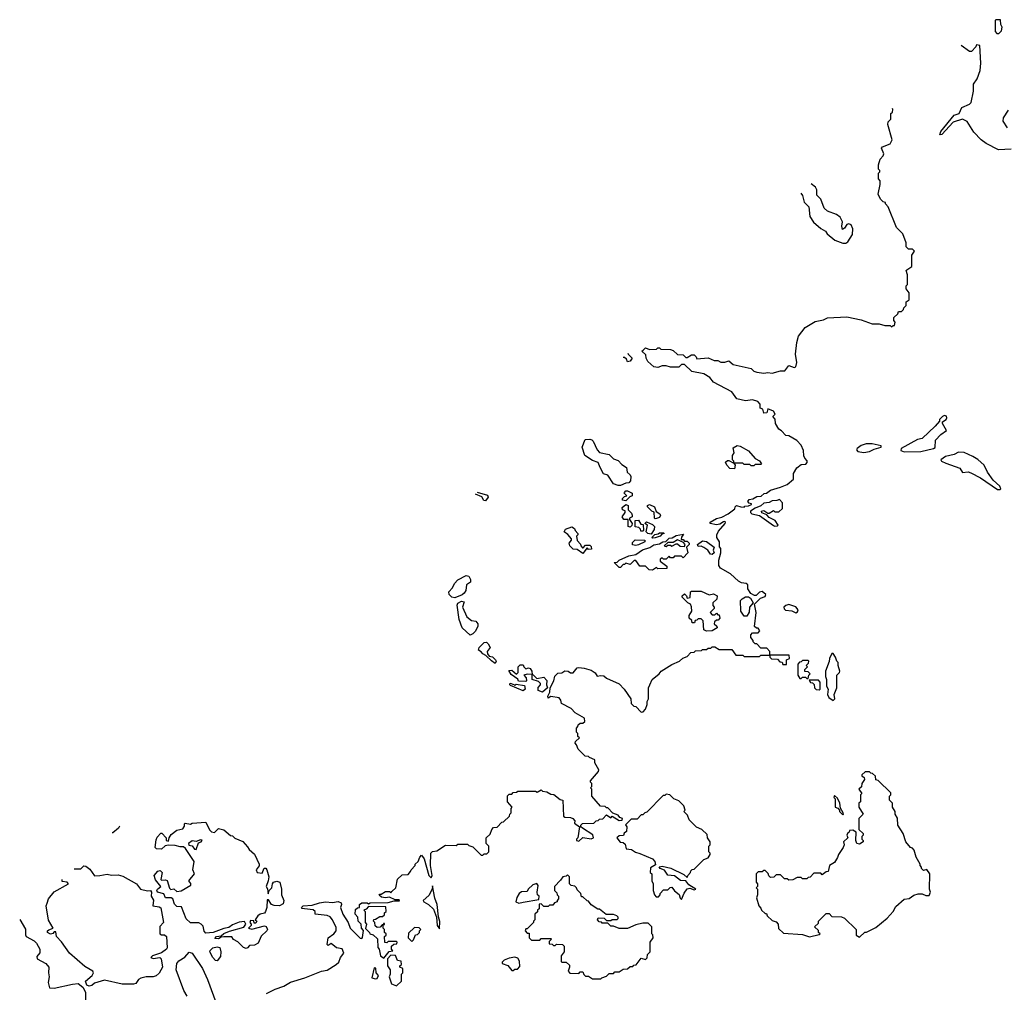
# Model space of a CAD drawing. Extents: x 1861455 to 2058065, y 200073 to 437907.
# Tile 481 of 574: x 1944666 to 1951745, y 395934 to 402930. Entities that reach past the tile are written whole.
import ezdxf

# ---------------------------------------------------------------- set-up
doc = ezdxf.new("R2010")
doc.units = 0

msp = doc.modelspace()

# ---------------------------------------------------------------- linework, layer by layer
at = {"layer": '0CON05XD'}
for points in [[(1951705, 402830), (1951725, 402850), (1951730, 402875), (1951720, 402895), (1951718.3, 402928.3), (1951685, 402930), (1951680, 402925), (1951680, 402845), (1951691.7, 402831.7), (1951705, 402830)], [(1951795, 401998.1), (1951702.7, 401992.7), (1951615, 402038.5), (1951578.9, 402065), (1951525, 402121.4), (1951477.2, 402197.2), (1951445, 402214.3), (1951377.1, 402192.9), (1951295, 402104), (1951282, 402102), (1951288, 402125), (1951385, 402244.2), (1951420, 402255), (1951440.5, 402299.5), (1951495, 402322.5), (1951505.6, 402334.4), (1951523.3, 402416.7), (1951523.3, 402465), (1951550, 402505), (1951572.5, 402565), (1951576.7, 402616.7), (1951570, 402745), (1951545, 402750), (1951540, 402735), (1951508.3, 402701.7), (1951495, 402700), (1951433.9, 402744.8)], [(1949196.7, 398145), (1949212.5, 398185), (1949262.5, 398225), (1949277.5, 398245), (1949355, 398292.5), (1949410, 398315), (1949433, 398337), (1949465, 398350), (1949491.7, 398378.3), (1949515, 398380), (1949525, 398390), (1949567.5, 398392.5), (1949575, 398400), (1949605, 398400), (1949615, 398410), (1949635, 398410), (1949645, 398420), (1949665, 398420), (1949695, 398400), (1949785, 398400), (1949815, 398360), (1949865, 398360), (1949875, 398350), (1949985, 398350), (1949995, 398360), (1950060, 398360), (1950060, 398345), (1950071.7, 398331.7), (1950115, 398330), (1950131.7, 398311.7), (1950148.3, 398308.3), (1950151.7, 398291.7), (1950178.3, 398291.7), (1950180, 398325), (1950200, 398335), (1950198.3, 398358.3), (1950060, 398360), (1950060, 398385), (1950038.3, 398408.3), (1949995, 398410), (1949965, 398440), (1949955, 398440), (1949940, 398455), (1949940, 398465), (1949922.5, 398485), (1949922.5, 398505), (1949935, 398520), (1949975, 398520), (1949987.5, 398535), (1949975, 398552.5), (1949963, 398553), (1949950, 398565), (1949960, 398665), (1949950, 398725), (1949991.7, 398768.3), (1950025, 398780), (1950030, 398795), (1950005, 398817.5), (1949985, 398812.5), (1949961.7, 398788.3), (1949948.3, 398788.3), (1949923, 398803), (1949900, 398835), (1949900, 398865), (1949890, 398875), (1949855, 398880), (1949835, 398890), (1949777.5, 398945), (1949703.6, 398983.6), (1949693, 399003), (1949693, 399043), (1949707.5, 399095), (1949707.5, 399125), (1949698.3, 399138.3), (1949697.5, 399175), (1949677.5, 399205), (1949677.5, 399225), (1949689.3, 399250.7), (1949737.5, 399305), (1949740, 399315), (1949735, 399320), (1949725, 399317.5), (1949698.8, 399301.2), (1949675, 399296.7), (1949630, 399305), (1949630, 399315), (1949675, 399342.5), (1949715, 399352.5), (1949760, 399375), (1949808.3, 399411.7), (1949810, 399425), (1949820, 399435), (1949850, 399425), (1949875, 399422.5), (1949880, 399430), (1949905, 399432.5), (1949927, 399443), (1949928.3, 399448.3), (1949911.7, 399451.7), (1949900, 399465), (1949911.7, 399478.3), (1949937, 399483), (1949965, 399501.2), (1949996.2, 399503.8), (1950019.3, 399520.7), (1950036.1, 399523.9), (1950065, 399546.7), (1950135, 399566.2), (1950182.7, 399587.3), (1950230, 399625), (1950230, 399665), (1950253.6, 399706.4), (1950285, 399730), (1950317, 399733), (1950327.5, 399745), (1950327.5, 399757.5), (1950310, 399775), (1950303, 399793), (1950301.7, 399831.7), (1950285, 399870), (1950253, 399903), (1950195, 399937.5), (1950175, 399940), (1950143, 399973), (1950123.6, 399983.6), (1950100, 400025), (1950097, 400057), (1950080, 400075), (1950096.7, 400093.3), (1950086.7, 400115), (1950045, 400130), (1950038.3, 400101.7), (1950015, 400100), (1950008.3, 400128.3), (1949990, 400135), (1949990, 400165), (1949973.6, 400183.6), (1949935, 400196.7), (1949885, 400187.5), (1949823, 400203), (1949785, 400252.5), (1949655, 400322.5), (1949627.5, 400355), (1949585, 400383.3), (1949499.3, 400399.3), (1949445, 400450), (1949425, 400450), (1949405, 400430), (1949345, 400430), (1949315, 400440), (1949285, 400440), (1949255, 400427.5), (1949225, 400432.5), (1949181.7, 400471.7), (1949170, 400495), (1949168.3, 400518.3), (1949140, 400545), (1949148.3, 400551.7), (1949165, 400570), (1949195, 400557.5), (1949245, 400560), (1949255, 400570), (1949265, 400570), (1949275, 400560), (1949345, 400557.5), (1949365, 400550), (1949395, 400522.5), (1949435, 400520), (1949455, 400500), (1949465, 400500), (1949495, 400520), (1949515, 400520), (1949530, 400505), (1949535, 400490), (1949615, 400497.5), (1949658.3, 400478.3), (1949685, 400477.5), (1949706.4, 400466.4), (1949735, 400466.2), (1949765, 400476), (1949795, 400448.8), (1949925, 400420), (1949945, 400401.2), (1949965, 400393.8), (1950015, 400386.7), (1950045, 400392.5), (1950075, 400387.5), (1950135, 400403.3), (1950167, 400403), (1950195, 400442.5), (1950235, 400427.5), (1950247, 400433), (1950253.8, 400465), (1950243.3, 400525), (1950252.3, 400607.7), (1950266.4, 400653.6), (1950313.3, 400715), (1950385, 400760), (1950445, 400772), (1950475, 400786), (1950613.6, 400793.6), (1950715, 400771.2), (1950795, 400743.3), (1950845, 400742.5), (1950885, 400730), (1950925, 400730), (1950935, 400720), (1950945, 400730), (1950955, 400730), (1950960, 400755), (1950950, 400765), (1950951.7, 400788.3), (1950980, 400815), (1950985, 400830), (1951005, 400830), (1951020, 400845), (1951021.7, 400858.3), (1951040, 400875), (1951040, 400900), (1951060, 400915), (1951060, 400965), (1951040, 400995), (1951040, 401015), (1951050, 401025), (1951050, 401095), (1951040, 401125), (1951045, 401130), (1951080, 401155), (1951080, 401235), (1951100, 401265), (1951085, 401280), (1951055, 401280), (1951040, 401295), (1951040, 401325), (1951015, 401390), (1950970, 401435), (1950910, 401585), (1950890, 401605), (1950890, 401615), (1950875, 401620), (1950855, 401640), (1950837.5, 401675), (1950852.5, 401745), (1950851.7, 401771.7), (1950840, 401785), (1950840, 401825), (1950850, 401835), (1950850, 401845), (1950840, 401855), (1950840, 401885), (1950853, 401927), (1950875, 401950), (1950880, 401965), (1950863, 402007), (1950870, 402015), (1950925, 402036.7), (1950938, 402065), (1950907.5, 402175), (1950910, 402195), (1950930, 402215), (1950930, 402255), (1950940, 402265), (1950942.5, 402285), (1950942.1, 402290.3)], [(1951771.7, 402278.3), (1951736.7, 402225), (1951735, 402200), (1951765, 402151.2)], [(1950282.9, 401681), (1950293.3, 401665), (1950306.4, 401616.4), (1950340, 401585), (1950347.5, 401515), (1950373.9, 401473.9), (1950425, 401427.5), (1950459.3, 401409.3), (1950470.7, 401390.7), (1950527.5, 401345), (1950585, 401322.5), (1950605, 401322.5), (1950619.1, 401330.9), (1950654.4, 401385), (1950656.9, 401425), (1950645, 401453.8), (1950627.7, 401462.3), (1950612.9, 401457.1), (1950595, 401430), (1950581.7, 401421.7), (1950577.5, 401445), (1950582, 401475), (1950565, 401510), (1950537.9, 401527.9), (1950473, 401553), (1950450, 401575), (1950425, 401640), (1950397.5, 401667.5), (1950396.4, 401706.4), (1950386.7, 401725), (1950357, 401749.6)], [(1949038.1, 400530.5), (1949040, 400525), (1949070, 400495), (1949055, 400472.5), (1949035, 400470), (1949028.3, 400488.3), (1949015, 400500), (1949005, 400500)], [(1951025, 399822), (1951145, 399824.2), (1951235.7, 399844.3), (1951247.3, 399852.7), (1951250, 399905), (1951287.5, 399945), (1951330, 399975), (1951300, 400025), (1951301.7, 400038.3), (1951327.5, 400055), (1951332.5, 400065), (1951328.3, 400078.3), (1951315, 400082.5), (1951300, 400075), (1951280, 400055), (1951278.3, 400041.7), (1951247.5, 400005), (1951155, 399917.5), (1951120.5, 399909.5), (1951003.3, 399845), (1951000, 399830), (1951025, 399822)], [(1948968.3, 399578.3), (1948935, 399592.5), (1948895, 399652.5), (1948863.6, 399663.6), (1948838.3, 399708.3), (1948825.9, 399745.9), (1948785, 399760), (1948730, 399795), (1948710, 399855), (1948730.7, 399909.3), (1948765, 399913.3), (1948778.8, 399908.8), (1948788.8, 399898.8), (1948817.5, 399835), (1948835, 399817.5), (1948905, 399803.3), (1948935, 399770), (1948968.3, 399758.3), (1948995, 399730), (1949028.3, 399708.3), (1949033.8, 399675), (1949055.9, 399655.9), (1949060, 399645), (1949056.4, 399613.6), (1949045, 399597.5), (1949025, 399596.7), (1948985, 399580), (1948968.3, 399578.3)], [(1949945, 399720), (1949925, 399720), (1949915, 399730), (1949875, 399730), (1949865, 399740), (1949800, 399740), (1949800, 399755), (1949790, 399765), (1949790, 399795), (1949802.5, 399815), (1949795, 399850), (1949825, 399867.5), (1949845, 399862.5), (1949905, 399827.5), (1949953.3, 399773.3), (1949985, 399757.5), (1950000, 399735), (1949995, 399730), (1949955, 399730), (1949945, 399720)], [(1950736.1, 399816.1), (1950775, 399822.9), (1950808.9, 399841.1), (1950860, 399855), (1950860, 399865), (1950795, 399880), (1950751.7, 399878.3), (1950715, 399866.7), (1950687.5, 399845), (1950683.3, 399835), (1950692.5, 399825), (1950736.1, 399816.1)], [(1951715, 399550), (1951720, 399555), (1951713.3, 399575), (1951665, 399617.5), (1951623.8, 399675), (1951600, 399725), (1951555.8, 399765.8), (1951517.9, 399787.9), (1951456.8, 399816.8), (1951415, 399819.2), (1951385, 399803.3), (1951321.3, 399788.7), (1951287.5, 399765), (1951293.3, 399755), (1951325, 399740), (1951424.2, 399704.2), (1951445, 399673.3), (1951485, 399678.8), (1951505, 399671.2), (1951574.1, 399634.1), (1951695, 399551.2), (1951715, 399550)], [(1949805, 399700), (1949771.7, 399701.7), (1949750, 399725), (1949741.7, 399748.3), (1949755, 399760), (1949765, 399760), (1949800, 399740), (1949810, 399725), (1949805, 399700)], [(1949025, 399470), (1949000, 399475), (1949000, 399485), (1949015, 399500), (1949030, 399505), (1949013, 399523), (1949015, 399530), (1949025, 399540), (1949035, 399540), (1949070, 399525), (1949070, 399505), (1949051.7, 399498.3), (1949025, 399470)], [(1947955.7, 399530.2), (1948028.8, 399508.8), (1948033.8, 399495), (1948015, 399468), (1948001.9, 399471.9), (1947987.5, 399497.5), (1947942.6, 399518.1)], [(1950095, 399287.5), (1950115, 399290), (1950120, 399295), (1950096.7, 399326.7), (1950055, 399350), (1950038.3, 399368.3), (1950001.7, 399381.7), (1950000, 399395), (1950015, 399400), (1950045, 399380), (1950055, 399380), (1950085, 399400), (1950095, 399390), (1950125, 399390), (1950150, 399415), (1950150, 399455), (1950128.3, 399478.3), (1950109.3, 399470.7), (1950075, 399468.8), (1950055, 399458), (1950015, 399453.3), (1949995, 399432.5), (1949953.3, 399416.7), (1949920, 399395), (1949920, 399385), (1949930, 399375), (1949985, 399362.5), (1950085, 399292.5), (1950095, 399287.5)], [(1949055, 399280), (1949040, 399285), (1949040, 399335), (1949010, 399335), (1948997.5, 399355), (1949020, 399385), (1949018.3, 399398.3), (1949000, 399405), (1948998.3, 399421.7), (1949025, 399442.5), (1949040, 399435), (1949040, 399405), (1949065, 399380), (1949070, 399365), (1949070, 399355), (1949050, 399345), (1949050, 399335), (1949070, 399305), (1949068.3, 399291.7), (1949055, 399280)], [(1949235, 399340), (1949230, 399345), (1949228.3, 399388.3), (1949210, 399395), (1949180, 399425), (1949180, 399435), (1949195, 399442.5), (1949230, 399425), (1949241.7, 399391.7), (1949267.5, 399375), (1949272.5, 399365), (1949265, 399350), (1949245, 399342.5), (1949235, 399340)], [(1949145, 399250), (1949131.7, 399251.7), (1949130, 399265), (1949118.3, 399278.3), (1949091.7, 399281.7), (1949091.7, 399328.3), (1949115, 399330), (1949131.7, 399301.7), (1949148.3, 399298.3), (1949150, 399255), (1949145, 399250)], [(1948715, 399090), (1948675, 399120), (1948645, 399122.5), (1948622.5, 399145), (1948617.5, 399165), (1948632.5, 399185), (1948632.5, 399195), (1948606, 399226), (1948580, 399245), (1948590, 399265), (1948635, 399282.5), (1948655, 399270), (1948660, 399255), (1948680, 399235), (1948680, 399225), (1948670, 399215), (1948673, 399183), (1948698.3, 399158.3), (1948700, 399145), (1948711.7, 399131.7), (1948718.3, 399131.7), (1948735, 399150), (1948765, 399150), (1948775, 399140), (1948778.3, 399121.7), (1948755, 399120), (1948745, 399130), (1948715, 399090)], [(1949205, 399230), (1949183, 399233), (1949170, 399245), (1949180, 399295), (1949160, 399305), (1949173, 399317), (1949215, 399300), (1949230, 399285), (1949227, 399263), (1949205, 399230)], [(1949215, 398970), (1949191.7, 398971.7), (1949165, 399000), (1949125, 399000), (1949095, 399040), (1949085, 399040), (1949055, 399010), (1949025, 399020), (1949015, 399010), (1949005, 399010), (1948985, 398990), (1948975, 398990), (1948940, 399025), (1948961.7, 399028.3), (1948975, 399042.5), (1949045, 399073.3), (1949095, 399082.5), (1949144.1, 399115.9), (1949197, 399133), (1949226.4, 399153.6), (1949265, 399160), (1949290, 399175), (1949312.5, 399177.5), (1949335, 399200), (1949357, 399203), (1949385, 399220), (1949438.3, 399228.3), (1949423, 399207), (1949421.7, 399191.7), (1949435, 399190), (1949445, 399180), (1949465, 399180), (1949480, 399165), (1949480, 399155), (1949460, 399135), (1949470, 399095), (1949435, 399060), (1949425, 399070), (1949375, 399070), (1949365, 399060), (1949345, 399060), (1949335, 399070), (1949315, 399050), (1949295, 399050), (1949285, 399060), (1949271.7, 399048.3), (1949270, 399035), (1949318.3, 398998.3), (1949318.3, 398981.7), (1949255, 398980), (1949245, 398990), (1949215, 398970)], [(1949095, 399146.7), (1949071.7, 399151.7), (1949071.7, 399168.3), (1949091.7, 399188.3), (1949160, 399185), (1949160, 399175), (1949115, 399153.3), (1949095, 399146.7)], [(1949215, 399200), (1949210, 399205), (1949232.5, 399227.5), (1949257.5, 399232.5), (1949265, 399240), (1949295, 399240), (1949300, 399235), (1949281.7, 399228.3), (1949270, 399215), (1949235, 399202.5), (1949215, 399200)], [(1949445, 399140), (1949450, 399155), (1949438.3, 399168.3), (1949395, 399187.5), (1949365, 399170), (1949325, 399170), (1949300, 399145), (1949315, 399140), (1949325, 399150), (1949345, 399150), (1949355, 399142.5), (1949385, 399160), (1949395, 399160), (1949415, 399142.5), (1949445, 399140)], [(1949645, 399083.3), (1949632.5, 399085), (1949613, 399113), (1949585, 399133.3), (1949565, 399142.5), (1949545, 399140), (1949540, 399155), (1949575, 399182.5), (1949605, 399177.5), (1949660, 399135), (1949652.5, 399115), (1949660, 399095), (1949645, 399083.3)], [(1947795, 398772.5), (1947773.3, 398775), (1947754, 398795), (1947752.5, 398815), (1947777.9, 398842.1), (1947791.5, 398875), (1947815, 398901.1), (1947875, 398932.9), (1947895, 398927.5), (1947906.4, 398903.6), (1947907.5, 398885), (1947877.5, 398865), (1947872.5, 398825), (1947862.5, 398805), (1947847, 398793), (1947795, 398772.5)], [(1949605, 398532.5), (1949585, 398540), (1949580, 398605), (1949565, 398620), (1949545, 398620), (1949535, 398610), (1949521.7, 398608.3), (1949518.3, 398591.7), (1949501.7, 398591.7), (1949498.3, 398608.3), (1949480, 398625), (1949480, 398645), (1949497.5, 398675), (1949497, 398707), (1949490, 398725), (1949470, 398735), (1949430, 398775), (1949430, 398785), (1949445, 398800), (1949460, 398785), (1949465, 398770), (1949487, 398773), (1949490, 398815), (1949495, 398820), (1949565, 398820), (1949623, 398793), (1949655, 398800), (1949680, 398785), (1949678.3, 398761.7), (1949650, 398735), (1949650, 398715), (1949660, 398705), (1949660, 398695), (1949630, 398665), (1949645, 398650), (1949665, 398650), (1949675, 398660), (1949685, 398650), (1949695, 398650), (1949700, 398625), (1949688.3, 398611.7), (1949675, 398610), (1949661.7, 398598.3), (1949660, 398585), (1949678.3, 398568.3), (1949680, 398555), (1949645, 398533.3), (1949605, 398532.5)], [(1949895, 398640), (1949875, 398640), (1949850, 398675), (1949848.3, 398751.7), (1949860, 398765), (1949885, 398777.5), (1949905, 398777.5), (1949919.3, 398769.3), (1949940, 398735), (1949912.5, 398705), (1949911.7, 398668.3), (1949895, 398640)], [(1947905, 398503.3), (1947846.4, 398556.4), (1947826.2, 398615), (1947811.7, 398718.3), (1947817, 398733), (1947843, 398747), (1947861.7, 398741.7), (1947850, 398705), (1947880, 398635), (1947915, 398607.5), (1947945, 398604), (1947958.9, 398585), (1947959.4, 398565), (1947940.4, 398529.6), (1947925, 398512), (1947905, 398503.3)], [(1950245, 398662.5), (1950258.3, 398671.7), (1950262.5, 398685), (1950247, 398707), (1950195, 398722.5), (1950173.3, 398716.7), (1950160, 398705), (1950161.7, 398691.7), (1950173, 398683), (1950217, 398677), (1950245, 398662.5)], [(1948085, 398300), (1948057, 398317), (1948017.5, 398357.5), (1947995, 398367.5), (1947983, 398383), (1947963.8, 398393.8), (1947968.8, 398415), (1948005, 398450), (1948021.7, 398451.7), (1948035, 398440), (1948047.5, 398415), (1948027.5, 398385), (1948028.3, 398368.3), (1948041.7, 398351.7), (1948065, 398346.7), (1948087.5, 398325), (1948092.5, 398315), (1948085, 398300)], [(1950515, 398032.5), (1950527.5, 398045), (1950522.5, 398075), (1950540, 398125), (1950540, 398215), (1950560, 398235), (1950562.5, 398245), (1950550, 398285), (1950550, 398305), (1950540, 398315), (1950532.5, 398345), (1950515, 398370), (1950505, 398370), (1950487.5, 398335), (1950487, 398313), (1950460, 398245), (1950460, 398205), (1950466.4, 398183.6), (1950467.5, 398135), (1950477.5, 398115), (1950473.3, 398075), (1950483.6, 398053.6), (1950515, 398032.5)], [(1946440, 395925), (1946503, 395957), (1946565, 395977.5), (1946613, 396007), (1946715, 396037.5), (1946835, 396086.2), (1946875.9, 396094.1), (1946942.5, 396135), (1946960.5, 396149.5), (1946972.9, 396185), (1946997.5, 396215), (1946985, 396245.8), (1946944, 396254), (1946905, 396285.8), (1946885, 396270), (1946876.7, 396276.7), (1946884.7, 396325.3), (1946925.4, 396354.6), (1946942.5, 396375), (1946940.8, 396400.8), (1946916.1, 396456.1), (1946897.3, 396477.3), (1946877, 396487), (1946790, 396495), (1946790, 396515), (1946777, 396527), (1946713.9, 396533.9), (1946697.5, 396537.5), (1946692.5, 396545), (1946705, 396556), (1946768.3, 396561.7), (1946821.7, 396578.3), (1946865, 396583.8), (1946915, 396580), (1946955, 396586.2), (1946977, 396577), (1946980, 396565), (1946973.3, 396545), (1946990, 396495), (1947027.5, 396435), (1947042.5, 396395), (1947115, 396322.5), (1947125, 396320), (1947131.7, 396328.3), (1947137.5, 396377.5), (1947123.8, 396395), (1947120, 396425), (1947099.2, 396445), (1947097.5, 396475), (1947078.6, 396495), (1947081.4, 396528.6), (1947095, 396542.5), (1947110, 396545), (1947110, 396565), (1947125, 396576.7), (1947165, 396577.5), (1947175, 396570), (1947185, 396577.5), (1947315, 396580), (1947358.3, 396591.7), (1947397, 396593), (1947395, 396600), (1947365, 396600), (1947325, 396617.5), (1947295, 396612.5), (1947268.3, 396618.3), (1947251.7, 396631.7), (1947255, 396640), (1947265, 396640), (1947295, 396660), (1947325, 396660), (1947335, 396650), (1947341.7, 396658.3), (1947370, 396685), (1947381.7, 396748.3), (1947415, 396780), (1947458.3, 396781.7), (1947477, 396803), (1947480, 396815), (1947510, 396845), (1947510, 396855), (1947530, 396875), (1947543, 396907), (1947555, 396920), (1947573.3, 396895), (1947608.8, 396775), (1947625, 396757.5), (1947631.2, 396775), (1947620, 396845), (1947622.5, 396935), (1947633, 396947), (1947665, 396952.5), (1947728.3, 396991.7), (1947805, 396990), (1947815, 397000), (1947885, 397000), (1947895, 396990), (1947925, 396980), (1947985, 396920), (1947995, 396920), (1948005, 396930), (1948025, 396930), (1948040, 396945), (1948040, 396985), (1948020, 397005), (1948020, 397045), (1948048.3, 397071.7), (1948060, 397105), (1948071.7, 397118.3), (1948098.3, 397121.7), (1948131.7, 397158.3), (1948145, 397160), (1948188.3, 397201.7), (1948190, 397215), (1948200, 397225), (1948200, 397255), (1948207.5, 397265), (1948173, 397303), (1948173, 397347), (1948185, 397360), (1948205, 397360), (1948215, 397370), (1948237, 397373), (1948248.3, 397381.7), (1948375, 397380), (1948387.5, 397372.5), (1948415, 397390), (1948425, 397380), (1948457, 397377), (1948485, 397360), (1948507, 397357), (1948551.7, 397321.7), (1948570, 397315), (1948575, 397200), (1948585, 397192.5), (1948625, 397191.2), (1948644.1, 397184.1), (1948656.4, 397166.4), (1948655, 397150), (1948690, 397125), (1948680, 397045), (1948670, 397035), (1948670, 397025), (1948685, 397020), (1948715, 397047.5), (1948775, 397036.7), (1948792.5, 397045), (1948786, 397066), (1948713.6, 397113.6), (1948700, 397125), (1948700, 397135), (1948713, 397147), (1948795, 397150), (1948811.7, 397168.3), (1948825, 397170), (1948835, 397180), (1948858.3, 397181.7), (1948885, 397210), (1948915, 397190), (1948925, 397200), (1948975, 397170), (1948998.3, 397171.7), (1949000, 397185), (1948981.7, 397191.7), (1948968.3, 397208.3), (1948931.7, 397221.7), (1948895, 397260), (1948885, 397260), (1948875, 397270), (1948841.7, 397271.7), (1948780, 397345), (1948780, 397395), (1948770, 397405), (1948780, 397415), (1948780, 397435), (1948770, 397445), (1948770, 397455), (1948828.3, 397521.7), (1948830, 397535), (1948800, 397585), (1948800, 397605), (1948761.7, 397621.7), (1948755, 397630), (1948731.7, 397631.7), (1948681.7, 397681.7), (1948670, 397715), (1948660, 397725), (1948661.7, 397738.3), (1948690, 397765), (1948680, 397775), (1948680, 397795), (1948670, 397805), (1948670, 397835), (1948680, 397845), (1948681.7, 397858.3), (1948695, 397870), (1948715, 397870), (1948728.3, 397881.7), (1948727.5, 397905), (1948660, 397945), (1948630, 397975), (1948560.7, 398010.7), (1948555.8, 398035.8), (1948545, 398051.2), (1948485, 398062.5), (1948465, 398050), (1948462.5, 398065), (1948477, 398093), (1948480, 398125), (1948507.5, 398175), (1948513, 398207), (1948535, 398230), (1948565, 398232.5), (1948585, 398246.7), (1948610, 398245), (1948625, 398232.5), (1948645, 398232.5), (1948675, 398267.5), (1948685, 398270), (1948725, 398266.2), (1948775, 398250), (1948803, 398233), (1948818.3, 398208.3), (1948845, 398213.3), (1948865, 398210), (1948885, 398192.5), (1948975, 398152.5), (1949012.5, 398115), (1949060, 398045), (1949061.7, 398011.7), (1949081.7, 397991.7), (1949095, 397990), (1949135, 397950), (1949148.3, 397951.7), (1949165, 397970), (1949177.5, 398005), (1949177.5, 398025), (1949187.5, 398045), (1949187.5, 398125), (1949196.7, 398145)], [(1948305, 398170), (1948251.7, 398171.7), (1948246.4, 398186.4), (1948200.5, 398220.5), (1948181.7, 398248.3), (1948205, 398250), (1948237, 398223), (1948250, 398235), (1948250, 398275), (1948265, 398290), (1948285, 398290), (1948290, 398275), (1948305, 398260), (1948325, 398267.5), (1948335, 398262.5), (1948347.5, 398245), (1948350, 398220), (1948315, 398222.5), (1948290, 398215), (1948307.5, 398195), (1948310, 398175), (1948305, 398170)], [(1950335, 398190), (1950340, 398215), (1950350, 398225), (1950335, 398240), (1950311.7, 398241.7), (1950310, 398255), (1950330, 398275), (1950320, 398285), (1950338.3, 398301.7), (1950340, 398315), (1950335, 398320), (1950295, 398320), (1950285, 398310), (1950271.7, 398308.3), (1950260, 398295), (1950260, 398215), (1950275, 398190), (1950285, 398190), (1950295, 398200), (1950315, 398200), (1950325, 398190), (1950335, 398190)], [(1948425, 398093.3), (1948393.9, 398103.9), (1948393, 398127), (1948410, 398145), (1948410, 398155), (1948395, 398170), (1948350, 398185), (1948350, 398220), (1948358.3, 398218.3), (1948385, 398190), (1948435, 398200), (1948457, 398177), (1948452.5, 398145), (1948460, 398125), (1948425, 398093.3)], [(1948285, 398102.5), (1948195, 398140), (1948190, 398145), (1948191.7, 398158.3), (1948218.3, 398148.3), (1948225, 398140), (1948235, 398150), (1948295, 398140), (1948300, 398115), (1948285, 398102.5)], [(1950415, 398110), (1950420, 398115), (1950420, 398165), (1950408.3, 398178.3), (1950341.7, 398178.3), (1950351.7, 398161.7), (1950365, 398160), (1950378.3, 398148.3), (1950380, 398125), (1950391.7, 398111.7), (1950415, 398110)], [(1950705, 396330), (1950743, 396367), (1950755, 396367.5), (1950820.5, 396399.5), (1950901.7, 396468.3), (1950946.1, 396513.9), (1950965, 396550), (1951025, 396603.3), (1951061.7, 396608.3), (1951095, 396633.3), (1951125, 396642.5), (1951155, 396642.5), (1951180.7, 396630.7), (1951205, 396630), (1951213.3, 396655), (1951206.7, 396675), (1951210, 396785), (1951188.3, 396818.3), (1951165, 396810), (1951150, 396825), (1951150, 396835), (1951140, 396845), (1951140, 396855), (1951112.5, 396905), (1951097, 396957), (1951085, 396970), (1951070, 396975), (1951037.5, 397015), (1951017, 397077), (1950980, 397135), (1950977, 397187), (1950960, 397215), (1950960, 397235), (1950940, 397265), (1950940, 397295), (1950920, 397315), (1950920, 397345), (1950930, 397355), (1950928.3, 397368.3), (1950838.3, 397458.3), (1950821.7, 397461.7), (1950818.3, 397488.3), (1950798.3, 397508.3), (1950785, 397510), (1950775, 397520), (1950745, 397520), (1950721.7, 397498.3), (1950721.7, 397491.7), (1950738.3, 397478.3), (1950740, 397465), (1950720, 397435), (1950718.3, 397411.7), (1950700, 397395), (1950720, 397365), (1950710, 397355), (1950710, 397305), (1950700, 397295), (1950700, 397265), (1950730, 397215), (1950700, 397185), (1950700, 397105), (1950730, 397075), (1950730, 397065), (1950720, 397055), (1950720, 397035), (1950730, 397025), (1950730, 397015), (1950705, 397000), (1950683.6, 397003.6), (1950677.5, 397025), (1950680, 397085), (1950655, 397100), (1950631.7, 397098.3), (1950630, 397085), (1950620, 397080), (1950612.5, 397065), (1950620, 397045), (1950590, 397015), (1950592.5, 396995), (1950586.7, 396975), (1950553.3, 396925), (1950546, 396904), (1950525, 396866.7), (1950487.5, 396845), (1950478.3, 396801.7), (1950465, 396800), (1950435, 396780), (1950425, 396790), (1950375, 396790), (1950348.3, 396761.7), (1950335, 396760), (1950325, 396750), (1950295, 396750), (1950285, 396760), (1950255, 396760), (1950225, 396742.5), (1950195, 396740), (1950185, 396750), (1950165, 396750), (1950135, 396780), (1950105, 396780), (1950088.3, 396761.7), (1950065, 396760), (1950051.7, 396771.7), (1950048.3, 396788.3), (1950025, 396810), (1950015, 396810), (1950005, 396800), (1949975, 396800), (1949960, 396785), (1949960, 396725), (1949970, 396715), (1949970, 396695), (1949960, 396685), (1949970, 396675), (1949970, 396635), (1949963, 396613), (1949980, 396555), (1949995, 396540), (1950000, 396525), (1950025, 396500), (1950035, 396500), (1950040, 396485), (1950075, 396450), (1950105, 396440), (1950120, 396425), (1950121.7, 396391.7), (1950158.3, 396358.3), (1950295, 396350), (1950345, 396332.5), (1950415, 396350), (1950420, 396355), (1950410, 396365), (1950408.3, 396378.3), (1950380, 396405), (1950408.3, 396431.7), (1950410, 396445), (1950465, 396500), (1950485, 396500), (1950505, 396480), (1950575, 396477.5), (1950596.4, 396466.4), (1950680, 396385), (1950680, 396345), (1950705, 396330)], [(1949425, 396602.5), (1949443, 396647), (1949465, 396677.5), (1949485, 396682.5), (1949515, 396670), (1949526.2, 396675), (1949476.9, 396706.9), (1949456.1, 396736.1), (1949417.3, 396737.3), (1949375, 396772.1), (1949326.5, 396776.5), (1949303.1, 396813.1), (1949270, 396825), (1949263.9, 396836.1), (1949285, 396840.8), (1949347.6, 396827.6), (1949440.7, 396780.7), (1949465, 396760), (1949470, 396775), (1949490, 396795), (1949491.7, 396808.3), (1949501.7, 396818.3), (1949515, 396820), (1949585, 396890), (1949615, 396900), (1949630, 396925), (1949630, 396935), (1949620, 396945), (1949620, 396985), (1949630, 396995), (1949630, 397015), (1949610, 397045), (1949608.3, 397068.3), (1949570, 397105), (1949531.7, 397121.7), (1949480, 397175), (1949468.3, 397208.3), (1949440, 397235), (1949450, 397245), (1949440, 397275), (1949405, 397310), (1949370, 397325), (1949340, 397355), (1949315, 397360), (1949305, 397350), (1949291.7, 397348.3), (1949175, 397230), (1949160, 397225), (1949145, 397210), (1949135, 397210), (1949105, 397180), (1949061.7, 397178.3), (1949021.7, 397138.3), (1949030, 397125), (1949028.3, 397091.7), (1949011.7, 397078.3), (1949008.3, 397061.7), (1948975, 397060), (1948960, 397045), (1948983.9, 397013.9), (1949005, 397012.5), (1949018.8, 396998.8), (1949026.7, 396966.7), (1949065, 396961.2), (1949092.3, 396942.3), (1949125, 396932.9), (1949215, 396893.3), (1949232.2, 396875), (1949238.3, 396851.7), (1949201.7, 396828.3), (1949200, 396795), (1949210, 396785), (1949210, 396735), (1949220, 396715), (1949220, 396665), (1949230, 396635), (1949241.7, 396621.7), (1949258.3, 396621.7), (1949270, 396635), (1949270, 396645), (1949295, 396670), (1949325, 396670), (1949341.7, 396688.3), (1949355, 396690), (1949373.3, 396663.3), (1949406.4, 396636.4), (1949415, 396610), (1949425, 396602.5)], [(1950585, 397210), (1950590, 397215), (1950587.5, 397225), (1950568.3, 397258.3), (1950563.3, 397295), (1950545, 397330), (1950525, 397350), (1950520, 397335), (1950530, 397325), (1950530, 397265), (1950548.3, 397258.3), (1950560, 397245), (1950560, 397235), (1950585, 397210)], [(1945383.1, 397128), (1945376.4, 397113.6), (1945335, 397080), (1945331.7, 397080)], [(1946295, 396248.1), (1946276, 396255), (1946235, 396296.7), (1946203.6, 396313.6), (1946191.7, 396331.7), (1946135, 396332.5), (1946115, 396330), (1946095, 396317.5), (1946070, 396320), (1946080, 396335), (1946115, 396340), (1946133.9, 396356.1), (1946175, 396373.3), (1946277.5, 396402.5), (1946292.5, 396425), (1946282.5, 396442.5), (1946245, 396438.8), (1946195, 396418.8), (1946169.5, 396400.5), (1946135, 396393.8), (1946056, 396364), (1946005, 396360), (1945992.5, 396372.5), (1945985, 396410), (1945970, 396425), (1945955, 396432.5), (1945895, 396433.3), (1945862.5, 396462.5), (1945828.3, 396548.3), (1945795, 396550), (1945778.3, 396568.3), (1945766.7, 396606.7), (1945755, 396613.3), (1945715, 396612.5), (1945703, 396643), (1945657.5, 396655), (1945653.3, 396665), (1945657.5, 396675), (1945680, 396695), (1945643, 396743), (1945632.5, 396775), (1945660, 396805), (1945675, 396810), (1945690, 396795), (1945680, 396745), (1945685, 396740), (1945715, 396742), (1945727.1, 396737.1), (1945743, 396683), (1945753, 396673), (1945775, 396677.5), (1945795, 396660), (1945826.4, 396663.6), (1945897.5, 396705), (1945896.7, 396716.7), (1945882.5, 396735), (1945922.9, 396785), (1945911.4, 396815), (1945920, 396875), (1945858.3, 396968.3), (1945845, 396980), (1945820.7, 396980.7), (1945785, 396990), (1945735, 396992.5), (1945713, 396987), (1945685, 396962.5), (1945650, 396965), (1945640, 396975), (1945648.3, 397031.7), (1945655, 397050), (1945681.7, 397078.3), (1945688.3, 397078.3), (1945720, 397045), (1945720, 397025), (1945735, 397020), (1945740, 397045), (1945755, 397070), (1945795, 397100), (1945839.3, 397110.7), (1945851.7, 397128.3), (1945850, 397145), (1945855, 397150), (1945895, 397142.5), (1945905, 397150), (1946005, 397157.5), (1946031.7, 397101.7), (1946045, 397087.5), (1946066.1, 397083.9), (1946095, 397112.5), (1946135, 397102.5), (1946181.7, 397061.7), (1946195, 397060), (1946213, 397043), (1946269.3, 397019.3), (1946305, 396980), (1946315, 396960), (1946355, 396927.5), (1946387.5, 396855), (1946387, 396843), (1946366.7, 396815), (1946372.5, 396795), (1946408.3, 396791.7), (1946423, 396827), (1946435, 396827.5), (1946442.5, 396815), (1946456.2, 396765), (1946452.5, 396735), (1946437.5, 396695), (1946447, 396677), (1946451.7, 396641.7), (1946460, 396665), (1946478.8, 396685), (1946482.5, 396715), (1946490, 396725), (1946515, 396734.4), (1946536.2, 396726.2), (1946549.1, 396675), (1946547.5, 396635), (1946565.6, 396595), (1946559.5, 396570.5), (1946535, 396555.8), (1946495, 396558), (1946475.9, 396565.9), (1946455, 396600), (1946445, 396600), (1946442.5, 396545), (1946433.3, 396515), (1946425.8, 396504.2), (1946395, 396496.7), (1946377.5, 396485), (1946360, 396455), (1946370, 396445), (1946365, 396430), (1946351.7, 396431.7), (1946348.3, 396448.3), (1946325, 396450), (1946320, 396435), (1946330, 396425), (1946330, 396415), (1946310, 396395), (1946335, 396387.5), (1946425, 396412.5), (1946438.3, 396408.3), (1946447.5, 396385), (1946443.3, 396375), (1946401.3, 396338.7), (1946381.8, 396288.2), (1946355, 396273.3), (1946318.3, 396271.7), (1946305, 396254.2), (1946295, 396248.1)], [(1945935, 396960), (1945951.7, 397008.3), (1945970, 397015), (1945977, 397027), (1945965, 397030), (1945935, 397017.5), (1945905, 397023.3), (1945880, 397005), (1945882.5, 396992.5), (1945905, 396986.7), (1945922.3, 396962.3), (1945935, 396960)], [(1945057, 396823), (1945105, 396822.5), (1945126.1, 396843.9), (1945141.2, 396841.2), (1945169.5, 396819.5), (1945205, 396772.5), (1945243, 396773), (1945295, 396783.8), (1945325, 396776.7), (1945375, 396778), (1945408.8, 396768.8), (1945505, 396713.3), (1945535, 396676.7), (1945583.9, 396663.9), (1945605.8, 396665.8), (1945613.3, 396655), (1945612.5, 396625), (1945627.7, 396597.7), (1945622.5, 396555), (1945669.3, 396549.3), (1945681.7, 396541.7), (1945700, 396435), (1945673, 396407), (1945673.8, 396355), (1945685, 396346.7), (1945707, 396347), (1945722.5, 396335), (1945726.4, 396253.6), (1945722.5, 396245), (1945685, 396218.8), (1945620, 396195), (1945610, 396185), (1945625, 396177.5), (1945673, 396183), (1945683.6, 396173.6), (1945693.8, 396115), (1945668.3, 396071.7), (1945647, 396053), (1945625, 396046), (1945575, 396045.7), (1945536.7, 396035), (1945520, 396025), (1945502.3, 395997.7), (1945485, 395992), (1945402.3, 395992.3), (1945275, 396020), (1945205, 396000), (1945185, 395982.5), (1945165, 395977.5), (1945150, 395985), (1945140, 396015), (1945187.5, 396055), (1945196.7, 396075), (1945192.5, 396085), (1945135, 396120), (1945023.3, 396215), (1944966.1, 396296.1), (1944930, 396335), (1944925, 396370), (1944915, 396370), (1944904.2, 396355.8), (1944888.6, 396351.4), (1944865.8, 396365), (1944865.8, 396375), (1944875, 396384.2), (1944907.5, 396395), (1944873.6, 396453.6), (1944857.5, 396555), (1944862.5, 396575), (1944873.3, 396605), (1944914.1, 396655.9), (1945017.5, 396715), (1945007, 396727), (1944971.7, 396731.7), (1944972.6, 396744.2)], [(1948845, 396030), (1948851.7, 396038.3), (1948885, 396050), (1948905, 396070), (1948935, 396070), (1948945, 396080), (1948975, 396080), (1949005, 396100), (1949037, 396103), (1949055, 396120), (1949075, 396120), (1949081.7, 396128.3), (1949098.3, 396131.7), (1949135, 396180), (1949165, 396170), (1949178.3, 396181.7), (1949180, 396205), (1949200, 396225), (1949200, 396295), (1949220, 396325), (1949217, 396347), (1949210, 396355), (1949210, 396405), (1949185, 396430), (1949145, 396430), (1949095, 396420), (1949035, 396392.5), (1948975, 396392.5), (1948935, 396410), (1948915, 396410), (1948895, 396430), (1948855, 396430), (1948848.3, 396438.3), (1948831.7, 396441.7), (1948820, 396455), (1948825, 396470), (1948867.5, 396467.5), (1948885, 396450), (1948915, 396450), (1948925, 396457.5), (1948961.7, 396458.3), (1948970, 396465), (1948970, 396475), (1948960, 396485), (1948935, 396492.5), (1948883, 396493), (1948835, 396532.5), (1948823, 396533), (1948775, 396562.5), (1948755, 396590), (1948745, 396592.5), (1948715, 396620), (1948705, 396620), (1948700, 396645), (1948675, 396670), (1948670, 396685), (1948657, 396697), (1948631.7, 396701.7), (1948620, 396715), (1948620, 396765), (1948605, 396780), (1948595, 396770), (1948570, 396765), (1948555, 396740), (1948510, 396695), (1948510, 396665), (1948528.3, 396648.3), (1948530, 396635), (1948540, 396625), (1948540, 396605), (1948530, 396595), (1948530, 396585), (1948511.7, 396578.3), (1948498.3, 396561.7), (1948475, 396560), (1948465, 396550), (1948435, 396550), (1948415, 396570), (1948401.7, 396568.3), (1948400, 396535), (1948390, 396525), (1948388.3, 396511.7), (1948370, 396495), (1948370, 396455), (1948360, 396445), (1948360, 396435), (1948315, 396390), (1948305, 396390), (1948300, 396375), (1948315, 396360), (1948328.3, 396358.3), (1948330, 396325), (1948345, 396310), (1948405, 396310), (1948415, 396320), (1948485, 396320), (1948490, 396315), (1948471.7, 396298.3), (1948471.7, 396281.7), (1948495, 396280), (1948505, 396270), (1948515, 396270), (1948525, 396280), (1948568.3, 396278.3), (1948580, 396265), (1948580, 396225), (1948560, 396195), (1948560, 396155), (1948565, 396150), (1948595, 396150), (1948618.3, 396128.3), (1948620, 396115), (1948610, 396085), (1948621.7, 396071.7), (1948685, 396070), (1948695, 396080), (1948715, 396080), (1948721.7, 396061.7), (1948735, 396050), (1948755, 396050), (1948785, 396030), (1948845, 396030)], [(1947685, 396390), (1947686.1, 396443.9), (1947676.4, 396476.4), (1947667.5, 396565), (1947651.4, 396611.4), (1947635, 396700), (1947632.5, 396675), (1947608.8, 396631.2), (1947567.5, 396595), (1947572.5, 396585), (1947606.1, 396566.1), (1947640.7, 396530.7), (1947662.5, 396475), (1947667.5, 396415), (1947685, 396390)], [(1948255, 396576.2), (1948285, 396581.2), (1948398.3, 396601.7), (1948400, 396625), (1948390, 396635), (1948387.5, 396655), (1948393, 396703), (1948385, 396717.5), (1948355, 396706.7), (1948322.5, 396675), (1948315, 396660), (1948273.6, 396656.4), (1948257.5, 396645), (1948240, 396615), (1948233.3, 396585), (1948255, 396576.2)], [(1947285, 396180), (1947321.7, 396228.3), (1947348.3, 396231.7), (1947340, 396245), (1947340, 396265), (1947355, 396280), (1947378.3, 396281.7), (1947380, 396295), (1947375, 396300), (1947315, 396300), (1947305, 396290), (1947291.7, 396291.7), (1947290, 396335), (1947300, 396345), (1947300, 396355), (1947290, 396365), (1947290, 396385), (1947280, 396395), (1947280, 396420), (1947288.3, 396421.7), (1947288.3, 396428.3), (1947281.7, 396428.3), (1947280, 396420), (1947271.7, 396418.3), (1947258.3, 396401.7), (1947235, 396400), (1947221.7, 396411.7), (1947220, 396435), (1947210, 396445), (1947211.7, 396458.3), (1947225, 396460), (1947255, 396480), (1947275, 396480), (1947288.3, 396491.7), (1947290, 396505), (1947300, 396515), (1947298.3, 396548.3), (1947175, 396550), (1947158.3, 396531.7), (1947140, 396525), (1947150, 396515), (1947150, 396435), (1947160, 396425), (1947152.5, 396392.5), (1947180, 396365), (1947183.6, 396353.6), (1947208.3, 396348.3), (1947238.3, 396318.3), (1947240, 396255), (1947250, 396245), (1947260, 396195), (1947285, 396180)], [(1944666.1, 396458), (1944707, 396387), (1944707, 396347), (1944712.5, 396335), (1944770, 396305), (1944787, 396287), (1944810, 396245), (1944811.7, 396218.3), (1944788.3, 396191.7), (1944792.5, 396175), (1944855, 396140), (1944876.7, 396115), (1944872.5, 396075), (1944877.5, 396045), (1944870, 396005), (1944880, 395965), (1944915, 395964), (1945045, 395993.3), (1945087.5, 395997.5), (1945120, 395970), (1945140, 395935), (1945140, 395865)], [(1947485, 396300), (1947498.3, 396311.7), (1947511.7, 396348.3), (1947525, 396350), (1947540, 396365), (1947540, 396375), (1947550, 396385), (1947538.3, 396398.3), (1947505, 396400), (1947461.7, 396358.3), (1947460, 396325), (1947485, 396300)], [(1945870, 395905), (1945846.1, 395946.1), (1945790, 396095), (1945795, 396140), (1945810.7, 396159.3), (1945853, 396187), (1945885, 396222.5), (1945906.4, 396216.4), (1945980, 396105), (1946015.9, 396025.9), (1946085, 395836.7)], [(1946085, 396160.8), (1946073.6, 396163.6), (1946055, 396184), (1946032.5, 396225), (1946034.4, 396235.6), (1946055, 396253.8), (1946085, 396262), (1946106, 396256), (1946112.5, 396225), (1946109.4, 396190.6), (1946085, 396160.8)], [(1947375, 395980), (1947410, 396015), (1947410, 396065), (1947420, 396075), (1947420, 396105), (1947400, 396115), (1947400, 396125), (1947410, 396135), (1947408.3, 396158.3), (1947381.7, 396161.7), (1947368.3, 396198.3), (1947335, 396200), (1947310, 396175), (1947310, 396125), (1947330, 396095), (1947330, 396065), (1947322.5, 396045), (1947340, 395995), (1947375, 395980)], [(1948215, 396090), (1948225, 396100), (1948245, 396100), (1948261.7, 396118.3), (1948258.3, 396158.3), (1948248.3, 396178.3), (1948225, 396186.2), (1948185, 396180), (1948150, 396165), (1948135, 396150), (1948135, 396140), (1948175, 396127.5), (1948205, 396090), (1948215, 396090)], [(1947225, 396030), (1947235, 396033.8), (1947246.7, 396055), (1947228.8, 396075), (1947227, 396107), (1947215, 396110), (1947198.3, 396038.3), (1947225, 396030)]]:
    msp.add_lwpolyline(points, dxfattribs=at)

doc.saveas('drawing.dxf')
